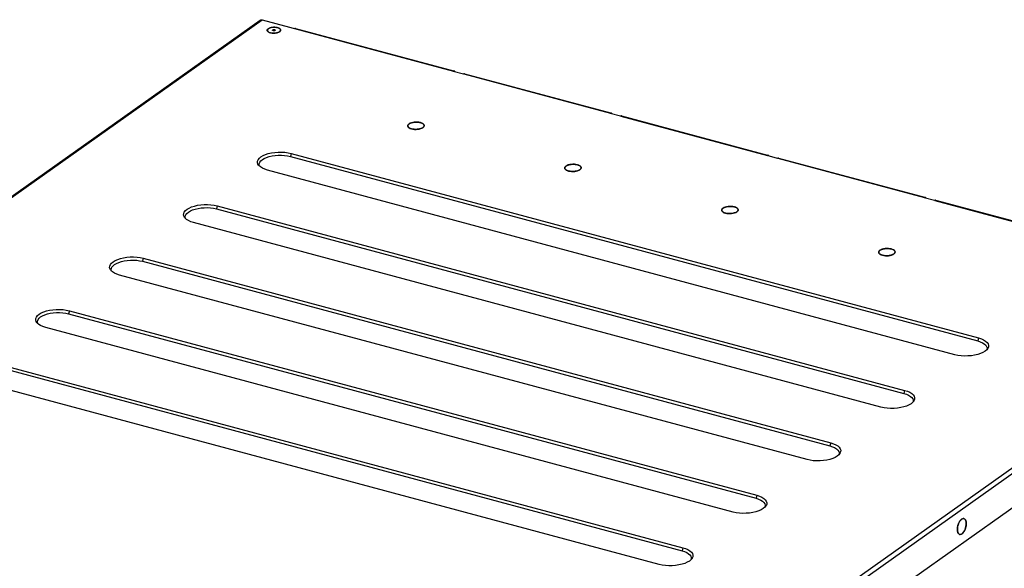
# Model space of a CAD drawing. Header units: millimetres. Extents: x 6 to 414, y 7 to 290.
# Tile 338 of 341: x 128 to 164, y 245 to 265. Entities that reach past the tile are written whole.
import ezdxf

# ---------------------------------------------------------------- set-up
doc = ezdxf.new("R2010")
doc.units = ezdxf.units.MM
doc.header["$LTSCALE"] = 23.1
doc.layers.get('0').update_dxf_attribs({"linetype": 'CONTINUOUS'})
doc.layers.add('02___PRT_ALL_AXES', color=7, linetype='CONTINUOUS')
doc.styles.get("Standard").update_dxf_attribs({"font": 'txt', "width": 0.6})
doc.dimstyles.get("Standard").update_dxf_attribs({"dimtxt": 2.5, "dimasz": 1.8, "dimexe": 0.05, "dimexo": 0.0625, "dimtad": 1, "dimzin": 0, "dimdsep": 46, "dimtxsty": 'Standard', "dimblk": '_FILLED', "dimblk1": '_FILLED', "dimblk2": '_FILLED', "dimcen": 0.09, "dimadec": 0, "dimazin": 0, "dimtol": 1, "dimtp": 0.01, "dimtm": 0.01, "dimtfac": 1, "dimtofl": 0, "dimtmove": 0, "dimatfit": 3, "dimldrblk": '_FILLED', "dimfxl": 0, "dimtolj": 1, "dimtzin": 0, "dimarcsym": 0})

# ---------------------------------------------------------------- blocks, each defined once
blk = doc.blocks.new('_FILLED')
at = {"color": 0, "linetype": 'ByBlock'}
blk.add_solid([(0, 0), (-1, 0.222), (-1, -0.222)], dxfattribs=at)

msp = doc.modelspace()

# ---------------------------------------------------------------- linework, layer by layer
at = {"color": 7, "linetype": 'Continuous'}
for p, q in [((105.156, 242.748), (136.696, 265.118)), ((105.222, 242.758), (136.763, 265.128)), ((136.736, 265.131), (136.763, 265.128)), ((136.763, 265.128), (143.782, 263.244)), ((136.947, 264.74), (136.951, 264.761)), ((136.953, 264.718), (136.947, 264.74)), ((136.951, 264.761), (136.965, 264.782)), ((136.968, 264.697), (136.953, 264.718)), ((136.965, 264.782), (136.987, 264.802)), ((136.982, 264.686), (136.968, 264.697)), ((136.992, 264.679), (136.982, 264.686)), ((137.027, 264.667), (137.04, 264.663)), ((137.04, 264.663), (137.053, 264.658)), ((137.053, 264.658), (137.067, 264.654)), ((137.193, 264.857), (137.242, 264.856)), ((137.341, 264.834), (137.327, 264.838)), ((137.354, 264.668), (137.365, 264.673)), ((137.365, 264.673), (137.368, 264.675)), ((137.371, 264.829), (137.403, 264.813)), ((137.407, 264.69), (137.376, 264.672)), ((137.416, 264.696), (137.407, 264.69)), ((137.431, 264.728), (137.434, 264.735)), ((137.434, 264.735), (137.436, 264.743)), ((137.992, 264.812), (143.785, 263.258)), ((143.782, 263.244), (143.771, 263.237)), ((144.149, 263.135), (143.771, 263.237)), ((144.188, 263.15), (149.54, 261.714)), ((144.16, 263.143), (144.149, 263.135)), ((144.16, 263.143), (149.536, 261.7)), ((149.536, 261.7), (149.525, 261.692)), ((149.903, 261.591), (149.525, 261.692)), ((149.914, 261.599), (149.903, 261.591)), ((149.914, 261.599), (155.291, 260.156)), ((149.942, 261.606), (155.295, 260.169)), ((142.141, 261.304), (142.152, 261.312)), ((142.177, 261.153), (142.164, 261.16)), ((142.192, 261.146), (142.177, 261.153)), ((142.242, 261.129), (142.224, 261.135)), ((142.667, 261.186), (142.656, 261.177)), ((137.827, 260.232), (137.798, 260.12)), ((137.798, 260.12), (163.001, 253.358)), ((137.827, 260.232), (163.03, 253.469)), ((155.291, 260.156), (155.28, 260.148)), ((155.658, 260.047), (155.28, 260.148)), ((155.669, 260.054), (155.658, 260.047)), ((155.669, 260.054), (161.046, 258.612)), ((155.697, 260.061), (161.049, 258.625)), ((136.647, 259.782), (136.63, 259.804)), ((136.702, 259.733), (136.647, 259.782)), ((136.773, 259.688), (136.702, 259.733)), ((136.859, 259.65), (136.773, 259.688)), ((136.96, 259.617), (136.859, 259.65)), ((162.163, 252.854), (136.96, 259.617)), ((147.896, 259.76), (147.907, 259.768)), ((147.932, 259.609), (147.918, 259.616)), ((147.946, 259.602), (147.932, 259.609)), ((147.996, 259.585), (147.979, 259.59)), ((148.422, 259.641), (148.411, 259.633)), ((161.046, 258.612), (161.035, 258.604)), ((161.413, 258.503), (161.035, 258.604)), ((161.424, 258.51), (161.413, 258.503)), ((161.424, 258.51), (173.525, 255.263)), ((161.452, 258.517), (172.328, 255.599)), ((135.117, 258.31), (135.088, 258.198)), ((135.088, 258.198), (160.291, 251.435)), ((135.117, 258.31), (160.32, 251.547)), ((153.65, 258.216), (153.661, 258.224)), ((154.176, 258.097), (154.166, 258.089)), ((133.937, 257.86), (133.92, 257.882)), ((133.992, 257.81), (133.937, 257.86)), ((134.063, 257.766), (133.992, 257.81)), ((134.149, 257.727), (134.063, 257.766)), ((153.686, 258.065), (153.673, 258.072)), ((153.701, 258.058), (153.686, 258.065)), ((153.751, 258.041), (153.733, 258.046)), ((134.25, 257.695), (134.149, 257.727)), ((159.452, 250.932), (134.25, 257.695)), ((159.405, 256.671), (159.416, 256.68)), ((132.407, 256.388), (132.377, 256.276)), ((132.407, 256.388), (157.61, 249.625)), ((159.441, 256.521), (159.428, 256.528)), ((159.456, 256.514), (159.441, 256.521)), ((159.506, 256.497), (159.488, 256.502)), ((159.931, 256.553), (159.92, 256.545)), ((131.227, 255.938), (131.21, 255.96)), ((131.282, 255.888), (131.227, 255.938)), ((132.377, 256.276), (157.58, 249.513)), ((131.353, 255.844), (131.282, 255.888)), ((131.439, 255.805), (131.353, 255.844)), ((131.539, 255.773), (131.439, 255.805)), ((156.742, 249.01), (131.539, 255.773)), ((173.525, 255.263), (141.985, 232.893)), ((173.629, 255.128), (142.088, 232.759)), ((129.697, 254.466), (129.667, 254.354)), ((129.667, 254.354), (154.87, 247.591)), ((129.697, 254.466), (154.9, 247.703)), ((128.517, 254.015), (128.499, 254.038)), ((128.572, 253.966), (128.517, 254.015)), ((128.643, 253.921), (128.572, 253.966)), ((128.729, 253.883), (128.643, 253.921)), ((128.829, 253.851), (128.729, 253.883)), ((154.032, 247.088), (128.829, 253.851)), ((142.172, 231.58), (173.647, 253.903)), ((163.03, 253.469), (163.001, 253.358)), ((163.365, 253.078), (163.328, 253.032)), ((163.268, 252.981), (163.192, 252.936)), ((163.328, 253.032), (163.268, 252.981)), ((126.957, 252.432), (152.16, 245.669)), ((126.986, 252.544), (152.189, 245.781)), ((151.322, 245.166), (126.119, 251.929)), ((160.32, 251.547), (160.291, 251.435)), ((160.558, 251.059), (160.482, 251.013)), ((160.618, 251.11), (160.558, 251.059)), ((160.655, 251.156), (160.618, 251.11)), ((157.61, 249.625), (157.58, 249.513)), ((157.848, 249.137), (157.772, 249.091)), ((157.907, 249.188), (157.848, 249.137)), ((157.945, 249.234), (157.907, 249.188)), ((154.9, 247.703), (154.87, 247.591)), ((155.234, 247.311), (155.197, 247.265)), ((155.138, 247.215), (155.062, 247.169)), ((155.197, 247.265), (155.138, 247.215)), ((162.487, 246.847), (162.493, 246.846)), ((162.56, 246.773), (162.565, 246.758)), ((162.257, 246.521), (162.261, 246.542)), ((162.265, 246.354), (162.261, 246.37)), ((162.27, 246.34), (162.265, 246.354)), ((162.343, 246.265), (162.337, 246.267)), ((152.189, 245.781), (152.16, 245.669)), ((152.428, 245.293), (152.352, 245.247)), ((152.487, 245.343), (152.428, 245.293)), ((152.524, 245.389), (152.487, 245.343))]:
    msp.add_line(p, q, dxfattribs=at)
for points in [[(136.696, 265.118), (136.712, 265.127), (136.736, 265.131)], [(136.963, 264.765), (136.96, 264.757), (136.958, 264.749), (136.957, 264.742), (136.958, 264.734), (136.96, 264.727), (136.963, 264.719)], [(136.973, 264.779), (136.967, 264.772), (136.963, 264.765)], [(136.963, 264.719), (136.967, 264.712), (136.972, 264.705)], [(136.972, 264.705), (136.979, 264.698), (136.987, 264.691), (136.995, 264.685), (137.005, 264.679), (137.016, 264.673), (137.027, 264.667)], [(137.327, 264.838), (137.312, 264.842), (137.297, 264.845), (137.281, 264.848), (137.265, 264.85), (137.249, 264.851), (137.232, 264.852), (137.215, 264.853), (137.198, 264.853), (137.181, 264.852), (137.164, 264.851), (137.147, 264.849), (137.13, 264.847), (137.114, 264.845), (137.098, 264.841), (137.083, 264.838), (137.068, 264.834), (137.054, 264.829), (137.041, 264.824), (137.028, 264.819), (137.016, 264.813), (137.006, 264.807), (136.996, 264.8), (136.987, 264.793), (136.979, 264.786), (136.973, 264.779)], [(136.987, 264.802), (137.018, 264.82), (137.055, 264.835), (137.098, 264.846), (137.145, 264.854), (137.193, 264.857)], [(137.062, 264.65), (137.023, 264.663), (136.992, 264.679)], [(137.201, 264.635), (137.152, 264.636), (137.105, 264.641), (137.062, 264.65)], [(137.067, 264.654), (137.082, 264.65), (137.097, 264.647), (137.113, 264.645), (137.129, 264.642), (137.146, 264.641), (137.163, 264.64), (137.18, 264.639), (137.197, 264.639), (137.214, 264.64), (137.231, 264.641), (137.248, 264.643), (137.264, 264.645), (137.281, 264.648)], [(137.296, 264.646), (137.25, 264.638), (137.201, 264.635)], [(137.242, 264.856), (137.289, 264.851), (137.333, 264.842), (137.371, 264.829)], [(137.281, 264.648), (137.296, 264.651), (137.312, 264.654), (137.326, 264.659)], [(137.376, 264.672), (137.339, 264.657), (137.296, 264.646)], [(137.326, 264.659), (137.341, 264.663), (137.354, 264.668)], [(137.432, 264.773), (137.427, 264.78), (137.422, 264.788), (137.415, 264.794), (137.408, 264.801), (137.399, 264.807), (137.389, 264.814), (137.379, 264.819), (137.367, 264.825), (137.355, 264.83), (137.341, 264.834)], [(137.368, 264.675), (137.378, 264.679), (137.389, 264.686), (137.399, 264.692), (137.407, 264.699), (137.415, 264.706), (137.422, 264.713), (137.427, 264.72), (137.431, 264.728)], [(137.403, 264.813), (137.426, 264.795), (137.442, 264.774), (137.447, 264.753)], [(137.447, 264.753), (137.443, 264.731), (137.43, 264.71), (137.416, 264.696)], [(137.436, 264.758), (137.435, 264.766), (137.432, 264.773)], [(137.436, 264.743), (137.437, 264.75), (137.436, 264.758)], [(137.992, 264.812), (137.978, 264.812), (137.964, 264.805)], [(143.81, 263.251), (143.796, 263.251), (143.782, 263.244)], [(143.834, 263.22), (143.83, 263.233), (143.82, 263.245), (143.81, 263.251)], [(144.188, 263.15), (144.174, 263.15), (144.16, 263.143)], [(149.564, 261.707), (149.551, 261.707), (149.536, 261.7)], [(149.589, 261.675), (149.584, 261.689), (149.575, 261.701), (149.564, 261.707)], [(142.152, 261.312), (142.164, 261.32), (142.178, 261.328), (142.192, 261.335), (142.208, 261.342), (142.225, 261.348), (142.242, 261.354), (142.261, 261.359), (142.28, 261.364), (142.3, 261.368), (142.32, 261.371), (142.341, 261.374), (142.362, 261.376), (142.383, 261.378), (142.405, 261.378), (142.426, 261.378), (142.447, 261.378), (142.468, 261.376), (142.489, 261.374), (142.509, 261.372), (142.529, 261.369), (142.548, 261.365), (142.567, 261.36), (142.584, 261.355), (142.601, 261.349), (142.617, 261.343), (142.631, 261.336), (142.645, 261.329), (142.657, 261.322), (142.668, 261.314), (142.677, 261.305), (142.685, 261.297), (142.692, 261.288), (142.697, 261.279), (142.701, 261.269), (142.703, 261.26), (142.704, 261.252)], [(149.942, 261.606), (149.929, 261.605), (149.914, 261.599)], [(142.104, 261.238), (142.104, 261.239), (142.105, 261.249), (142.107, 261.258), (142.111, 261.268), (142.116, 261.277), (142.123, 261.286), (142.132, 261.295), (142.141, 261.304)], [(142.111, 261.211), (142.107, 261.22), (142.105, 261.23), (142.104, 261.238)], [(142.131, 261.184), (142.123, 261.193), (142.116, 261.202), (142.111, 261.211)], [(142.164, 261.16), (142.152, 261.168), (142.141, 261.176), (142.131, 261.184)], [(142.224, 261.135), (142.207, 261.14), (142.192, 261.146)], [(142.361, 261.112), (142.34, 261.113), (142.319, 261.115), (142.299, 261.118), (142.279, 261.121), (142.26, 261.125), (142.242, 261.129)], [(142.488, 261.118), (142.467, 261.115), (142.446, 261.113), (142.425, 261.112), (142.404, 261.111), (142.382, 261.111), (142.361, 261.112)], [(142.583, 261.141), (142.566, 261.135), (142.547, 261.13), (142.528, 261.126), (142.508, 261.122), (142.488, 261.118)], [(142.656, 261.177), (142.644, 261.169), (142.63, 261.161), (142.616, 261.154), (142.6, 261.147), (142.583, 261.141)], [(142.692, 261.212), (142.685, 261.203), (142.677, 261.194), (142.667, 261.186)], [(142.701, 261.231), (142.697, 261.222), (142.692, 261.212)], [(142.704, 261.252), (142.704, 261.25), (142.703, 261.241), (142.701, 261.231)], [(136.63, 259.804), (136.612, 259.835), (136.595, 259.89), (136.598, 259.946), (136.62, 260.001), (136.662, 260.055), (136.721, 260.105), (136.797, 260.151), (136.888, 260.191), (136.991, 260.225), (137.104, 260.251), (137.225, 260.27), (137.349, 260.279), (137.474, 260.28), (137.598, 260.273), (137.715, 260.257), (137.827, 260.232)], [(136.657, 259.854), (136.678, 259.906), (136.717, 259.956), (136.772, 260.002), (136.842, 260.045), (136.926, 260.082), (137.023, 260.114), (137.129, 260.138), (137.239, 260.155), (137.353, 260.164), (137.47, 260.165), (137.586, 260.158), (137.695, 260.143), (137.798, 260.12)], [(155.319, 260.163), (155.305, 260.163), (155.291, 260.156)], [(155.343, 260.131), (155.339, 260.144), (155.33, 260.157), (155.319, 260.163)], [(155.697, 260.061), (155.684, 260.061), (155.669, 260.054)], [(136.666, 259.765), (136.654, 259.802), (136.657, 259.854)], [(147.859, 259.693), (147.859, 259.695), (147.86, 259.705), (147.862, 259.714), (147.866, 259.724), (147.871, 259.733), (147.878, 259.742), (147.886, 259.751), (147.896, 259.76)], [(147.866, 259.667), (147.862, 259.676), (147.86, 259.686), (147.859, 259.693)], [(147.886, 259.64), (147.878, 259.649), (147.871, 259.658), (147.866, 259.667)], [(147.918, 259.616), (147.906, 259.624), (147.895, 259.632), (147.886, 259.64)], [(147.907, 259.768), (147.919, 259.776), (147.932, 259.784), (147.947, 259.791), (147.963, 259.798), (147.979, 259.804), (147.997, 259.81), (148.016, 259.815), (148.035, 259.82), (148.054, 259.824), (148.075, 259.827), (148.096, 259.83), (148.117, 259.832), (148.138, 259.833), (148.159, 259.834), (148.181, 259.834), (148.202, 259.834), (148.223, 259.832), (148.244, 259.83), (148.264, 259.828), (148.284, 259.824), (148.303, 259.82), (148.321, 259.816), (148.339, 259.811), (148.356, 259.805), (148.371, 259.799), (148.386, 259.792), (148.399, 259.785), (148.411, 259.777), (148.422, 259.769), (148.432, 259.761), (148.44, 259.752), (148.447, 259.743), (148.452, 259.734), (148.456, 259.725), (148.458, 259.716), (148.459, 259.708)], [(147.979, 259.59), (147.962, 259.596), (147.946, 259.602)], [(148.116, 259.568), (148.095, 259.569), (148.074, 259.571), (148.053, 259.574), (148.034, 259.577), (148.015, 259.581), (147.996, 259.585)], [(148.243, 259.574), (148.222, 259.571), (148.201, 259.569), (148.18, 259.568), (148.158, 259.567), (148.137, 259.567), (148.116, 259.568)], [(148.338, 259.597), (148.321, 259.591), (148.302, 259.586), (148.283, 259.581), (148.263, 259.577), (148.243, 259.574)], [(148.411, 259.633), (148.399, 259.625), (148.385, 259.617), (148.371, 259.61), (148.355, 259.603), (148.338, 259.597)], [(148.446, 259.668), (148.44, 259.659), (148.431, 259.65), (148.422, 259.641)], [(148.456, 259.687), (148.452, 259.678), (148.446, 259.668)], [(148.459, 259.708), (148.459, 259.706), (148.458, 259.696), (148.456, 259.687)], [(161.074, 258.619), (161.06, 258.618), (161.046, 258.612)], [(161.098, 258.587), (161.094, 258.6), (161.084, 258.612), (161.074, 258.619)], [(161.452, 258.517), (161.438, 258.517), (161.424, 258.51)], [(133.92, 257.882), (133.901, 257.913), (133.885, 257.968), (133.888, 258.024), (133.91, 258.079), (133.952, 258.133), (134.011, 258.183), (134.087, 258.229), (134.178, 258.269), (134.281, 258.303), (134.394, 258.329), (134.515, 258.347), (134.639, 258.357), (134.764, 258.358), (134.888, 258.351), (135.005, 258.335), (135.117, 258.31)], [(133.947, 257.932), (133.968, 257.984), (134.007, 258.034), (134.062, 258.08), (134.132, 258.123), (134.216, 258.16), (134.313, 258.192), (134.419, 258.216), (134.529, 258.233), (134.643, 258.242), (134.76, 258.243), (134.876, 258.236), (134.984, 258.221), (135.088, 258.198)], [(153.614, 258.149), (153.614, 258.151), (153.614, 258.16), (153.617, 258.17), (153.621, 258.179), (153.626, 258.189), (153.633, 258.198), (153.641, 258.207), (153.65, 258.216)], [(153.62, 258.123), (153.617, 258.132), (153.614, 258.141), (153.614, 258.149)], [(153.64, 258.096), (153.632, 258.105), (153.626, 258.114), (153.62, 258.123)], [(153.661, 258.224), (153.674, 258.232), (153.687, 258.24), (153.702, 258.247), (153.717, 258.254), (153.734, 258.26), (153.752, 258.266), (153.77, 258.271), (153.789, 258.276), (153.809, 258.28), (153.829, 258.283), (153.85, 258.286), (153.871, 258.288), (153.893, 258.289), (153.914, 258.29), (153.935, 258.29), (153.957, 258.289), (153.978, 258.288), (153.998, 258.286), (154.019, 258.283), (154.039, 258.28), (154.058, 258.276), (154.076, 258.272), (154.094, 258.267), (154.11, 258.261), (154.126, 258.255), (154.14, 258.248), (154.154, 258.241), (154.166, 258.233), (154.177, 258.225), (154.187, 258.217), (154.195, 258.208), (154.201, 258.199), (154.207, 258.19), (154.21, 258.181), (154.213, 258.171), (154.213, 258.163)], [(154.201, 258.124), (154.194, 258.115), (154.186, 258.106), (154.176, 258.097)], [(154.21, 258.143), (154.206, 258.133), (154.201, 258.124)], [(154.213, 258.163), (154.213, 258.162), (154.213, 258.152), (154.21, 258.143)], [(133.956, 257.843), (133.944, 257.88), (133.947, 257.932)], [(153.673, 258.072), (153.661, 258.08), (153.65, 258.088), (153.64, 258.096)], [(153.733, 258.046), (153.717, 258.052), (153.701, 258.058)], [(153.87, 258.023), (153.849, 258.025), (153.828, 258.027), (153.808, 258.029), (153.788, 258.033), (153.769, 258.037), (153.751, 258.041)], [(153.997, 258.03), (153.977, 258.027), (153.956, 258.025), (153.934, 258.024), (153.913, 258.023), (153.892, 258.023), (153.87, 258.023)], [(154.093, 258.053), (154.075, 258.047), (154.057, 258.042), (154.038, 258.037), (154.018, 258.033), (153.997, 258.03)], [(154.166, 258.089), (154.153, 258.081), (154.14, 258.073), (154.125, 258.066), (154.109, 258.059), (154.093, 258.053)], [(159.368, 256.605), (159.368, 256.607), (159.369, 256.616), (159.371, 256.626), (159.375, 256.635), (159.381, 256.645), (159.387, 256.654), (159.396, 256.663), (159.405, 256.671)], [(159.416, 256.68), (159.428, 256.688), (159.442, 256.696), (159.456, 256.703), (159.472, 256.71), (159.489, 256.716), (159.506, 256.722), (159.525, 256.727), (159.544, 256.731), (159.564, 256.735), (159.584, 256.739), (159.605, 256.742), (159.626, 256.744), (159.647, 256.745), (159.669, 256.746), (159.69, 256.746), (159.711, 256.745), (159.732, 256.744), (159.753, 256.742), (159.773, 256.739), (159.793, 256.736), (159.812, 256.732), (159.831, 256.728), (159.848, 256.722), (159.865, 256.717), (159.881, 256.711), (159.895, 256.704), (159.909, 256.697), (159.921, 256.689), (159.932, 256.681), (159.941, 256.673), (159.949, 256.664), (159.956, 256.655), (159.961, 256.646), (159.965, 256.637), (159.967, 256.627), (159.968, 256.619)], [(131.21, 255.96), (131.191, 255.99), (131.174, 256.046), (131.178, 256.101), (131.2, 256.157), (131.242, 256.21), (131.301, 256.261), (131.377, 256.307), (131.468, 256.347), (131.571, 256.381), (131.684, 256.407), (131.804, 256.425), (131.929, 256.435), (132.054, 256.436), (132.178, 256.429), (132.295, 256.413), (132.407, 256.388)], [(131.237, 256.01), (131.258, 256.062), (131.297, 256.112), (131.352, 256.158), (131.422, 256.201), (131.506, 256.238), (131.603, 256.269), (131.709, 256.294), (131.819, 256.311), (131.933, 256.32), (132.05, 256.321), (132.166, 256.314), (132.274, 256.299), (132.377, 256.276)], [(159.375, 256.578), (159.371, 256.588), (159.369, 256.597), (159.368, 256.605)], [(159.395, 256.552), (159.387, 256.56), (159.38, 256.569), (159.375, 256.578)], [(159.428, 256.528), (159.416, 256.535), (159.405, 256.543), (159.395, 256.552)], [(159.488, 256.502), (159.471, 256.508), (159.456, 256.514)], [(159.625, 256.479), (159.604, 256.481), (159.583, 256.482), (159.563, 256.485), (159.543, 256.488), (159.524, 256.492), (159.506, 256.497)], [(159.752, 256.486), (159.731, 256.483), (159.71, 256.481), (159.689, 256.479), (159.668, 256.479), (159.646, 256.479), (159.625, 256.479)], [(159.847, 256.509), (159.83, 256.503), (159.811, 256.498), (159.792, 256.493), (159.772, 256.489), (159.752, 256.486)], [(159.92, 256.545), (159.908, 256.537), (159.894, 256.529), (159.88, 256.522), (159.864, 256.515), (159.847, 256.509)], [(159.956, 256.58), (159.949, 256.571), (159.941, 256.562), (159.931, 256.553)], [(159.965, 256.599), (159.961, 256.589), (159.956, 256.58)], [(159.968, 256.619), (159.968, 256.618), (159.967, 256.608), (159.965, 256.599)], [(131.245, 255.921), (131.234, 255.958), (131.237, 256.01)], [(128.499, 254.038), (128.481, 254.068), (128.464, 254.123), (128.467, 254.179), (128.49, 254.235), (128.531, 254.288), (128.591, 254.339), (128.667, 254.384), (128.758, 254.425), (128.861, 254.458), (128.974, 254.485), (129.094, 254.503), (129.219, 254.513), (129.344, 254.514), (129.468, 254.506), (129.585, 254.49), (129.697, 254.466)], [(128.527, 254.088), (128.548, 254.14), (128.587, 254.19), (128.641, 254.236), (128.712, 254.278), (128.796, 254.316), (128.893, 254.347), (128.998, 254.372), (129.109, 254.389), (129.223, 254.398), (129.34, 254.399), (129.456, 254.392), (129.564, 254.377), (129.667, 254.354)], [(128.535, 253.999), (128.524, 254.036), (128.527, 254.088)], [(163.03, 253.469), (163.131, 253.437), (163.216, 253.399), (163.288, 253.354), (163.342, 253.305), (163.378, 253.252), (163.395, 253.197), (163.392, 253.141), (163.369, 253.085), (163.365, 253.078)], [(163.001, 253.358), (163.094, 253.328), (163.173, 253.292), (163.24, 253.25), (163.291, 253.204), (163.324, 253.156), (163.339, 253.105), (163.336, 253.053), (163.328, 253.032)], [(163.192, 252.936), (163.101, 252.895), (162.998, 252.862), (162.885, 252.835), (162.765, 252.817), (162.64, 252.807), (162.515, 252.806), (162.391, 252.814), (162.275, 252.83), (162.163, 252.854)], [(160.291, 251.435), (160.384, 251.406), (160.463, 251.37), (160.53, 251.328), (160.581, 251.282), (160.614, 251.234), (160.629, 251.183), (160.626, 251.131), (160.618, 251.11)], [(160.32, 251.547), (160.421, 251.515), (160.506, 251.476), (160.577, 251.432), (160.632, 251.382), (160.668, 251.33), (160.685, 251.275), (160.682, 251.219), (160.659, 251.163), (160.655, 251.156)], [(160.482, 251.013), (160.391, 250.973), (160.288, 250.939), (160.175, 250.913), (160.055, 250.895), (159.93, 250.885), (159.805, 250.884), (159.681, 250.891), (159.564, 250.908), (159.452, 250.932)], [(157.58, 249.513), (157.674, 249.483), (157.753, 249.448), (157.82, 249.406), (157.871, 249.36), (157.904, 249.311), (157.919, 249.261), (157.916, 249.209), (157.908, 249.188)], [(157.61, 249.625), (157.71, 249.593), (157.796, 249.554), (157.867, 249.51), (157.922, 249.46), (157.958, 249.407), (157.975, 249.352), (157.971, 249.296), (157.949, 249.241), (157.945, 249.234)], [(157.772, 249.091), (157.681, 249.051), (157.578, 249.017), (157.465, 248.991), (157.345, 248.973), (157.22, 248.963), (157.095, 248.962), (156.971, 248.969), (156.854, 248.985), (156.742, 249.01)], [(154.9, 247.703), (155, 247.67), (155.086, 247.632), (155.157, 247.587), (155.212, 247.538), (155.248, 247.485), (155.264, 247.43), (155.261, 247.374), (155.239, 247.319), (155.234, 247.311)], [(154.87, 247.591), (154.963, 247.561), (155.043, 247.526), (155.109, 247.484), (155.161, 247.438), (155.194, 247.389), (155.209, 247.339), (155.206, 247.287), (155.198, 247.266)], [(155.062, 247.169), (154.971, 247.129), (154.868, 247.095), (154.755, 247.069), (154.634, 247.05), (154.51, 247.041), (154.385, 247.04), (154.261, 247.047), (154.144, 247.063), (154.032, 247.088)], [(162.261, 246.542), (162.265, 246.563), (162.269, 246.584), (162.275, 246.604), (162.281, 246.625), (162.288, 246.645)], [(162.288, 246.645), (162.296, 246.665), (162.304, 246.684), (162.313, 246.702), (162.322, 246.72), (162.332, 246.737), (162.342, 246.753)], [(162.342, 246.753), (162.352, 246.768), (162.363, 246.781), (162.374, 246.794), (162.386, 246.806), (162.397, 246.816), (162.409, 246.825)], [(162.409, 246.825), (162.42, 246.832), (162.432, 246.839), (162.443, 246.843)], [(162.575, 246.612), (162.573, 246.591), (162.57, 246.57), (162.566, 246.55), (162.561, 246.529), (162.555, 246.508), (162.549, 246.488), (162.542, 246.468), (162.535, 246.448), (162.526, 246.429), (162.518, 246.41), (162.508, 246.393), (162.499, 246.376), (162.488, 246.36), (162.478, 246.345), (162.467, 246.331), (162.456, 246.318), (162.445, 246.307), (162.433, 246.297), (162.421, 246.288)], [(162.443, 246.843), (162.455, 246.846), (162.466, 246.848)], [(162.466, 246.848), (162.477, 246.848), (162.487, 246.847)], [(162.493, 246.846), (162.498, 246.845), (162.507, 246.84), (162.517, 246.835), (162.526, 246.828), (162.534, 246.819), (162.541, 246.81), (162.548, 246.798), (162.555, 246.786), (162.56, 246.773)], [(162.565, 246.758), (162.569, 246.743), (162.573, 246.726), (162.575, 246.709), (162.577, 246.69), (162.578, 246.672), (162.578, 246.652), (162.577, 246.632), (162.575, 246.612)], [(162.252, 246.441), (162.252, 246.46), (162.253, 246.48), (162.255, 246.501), (162.257, 246.521)], [(162.261, 246.37), (162.258, 246.386), (162.255, 246.404), (162.253, 246.422), (162.252, 246.441)], [(162.305, 246.285), (162.296, 246.293), (162.289, 246.303), (162.282, 246.314), (162.275, 246.326), (162.27, 246.34)], [(162.337, 246.267), (162.333, 246.268), (162.323, 246.272), (162.313, 246.278), (162.305, 246.285)], [(162.421, 246.288), (162.41, 246.28), (162.398, 246.274), (162.387, 246.269), (162.375, 246.266), (162.364, 246.264), (162.353, 246.264), (162.343, 246.265)], [(152.16, 245.669), (152.253, 245.639), (152.333, 245.604), (152.399, 245.562), (152.45, 245.516), (152.483, 245.467), (152.499, 245.417), (152.496, 245.364), (152.488, 245.344)], [(152.189, 245.781), (152.29, 245.748), (152.376, 245.71), (152.447, 245.665), (152.502, 245.616), (152.537, 245.563), (152.554, 245.508), (152.551, 245.452), (152.529, 245.397), (152.524, 245.389)], [(152.352, 245.247), (152.261, 245.207), (152.158, 245.173), (152.045, 245.147), (151.924, 245.128), (151.8, 245.118), (151.675, 245.117), (151.551, 245.125), (151.434, 245.141), (151.322, 245.166)]]:
    msp.add_lwpolyline(points, dxfattribs=at)
at = {"layer": '02___PRT_ALL_AXES', "color": 7, "linetype": 'Continuous'}
for p, q in [((142.341, 261.374), (142.285, 261.365)), ((142.104, 261.238), (142.111, 261.211)), ((142.152, 261.312), (142.125, 261.288)), ((142.656, 261.177), (142.683, 261.201)), ((142.697, 261.279), (142.679, 261.303)), ((142.683, 261.201), (142.699, 261.226)), ((142.704, 261.252), (142.697, 261.278)), ((142.699, 261.226), (142.704, 261.252)), ((147.859, 259.693), (147.866, 259.667)), ((147.907, 259.768), (147.88, 259.744)), ((148.096, 259.83), (148.04, 259.821)), ((148.411, 259.633), (148.438, 259.657)), ((148.452, 259.734), (148.434, 259.759)), ((148.438, 259.657), (148.454, 259.682)), ((148.459, 259.708), (148.452, 259.734)), ((148.454, 259.682), (148.459, 259.708)), ((153.614, 258.149), (153.62, 258.123)), ((153.661, 258.224), (153.634, 258.2)), ((153.85, 258.286), (153.794, 258.277)), ((154.166, 258.089), (154.193, 258.113)), ((154.207, 258.19), (154.189, 258.215)), ((154.193, 258.113), (154.209, 258.138)), ((154.213, 258.163), (154.207, 258.19)), ((154.209, 258.138), (154.213, 258.163)), ((159.416, 256.68), (159.389, 256.656)), ((159.605, 256.742), (159.549, 256.732)), ((159.961, 256.646), (159.943, 256.67)), ((159.368, 256.605), (159.375, 256.578)), ((159.92, 256.545), (159.947, 256.569)), ((159.947, 256.569), (159.963, 256.594)), ((159.968, 256.619), (159.961, 256.646)), ((159.963, 256.594), (159.968, 256.619)), ((162.347, 246.76), (162.32, 246.715)), ((162.493, 246.846), (162.471, 246.849)), ((162.5, 246.843), (162.493, 246.846)), ((162.526, 246.828), (162.5, 246.843)), ((162.568, 246.56), (162.576, 246.616)), ((162.576, 246.616), (162.578, 246.672)), ((162.33, 246.269), (162.337, 246.267)), ((162.483, 246.352), (162.511, 246.397))]:
    msp.add_line(p, q, dxfattribs=at)
for points in [[(137.147, 264.745), (137.147, 264.746), (137.148, 264.748), (137.148, 264.75), (137.149, 264.752), (137.151, 264.754), (137.153, 264.756), (137.155, 264.757)], [(137.163, 264.729), (137.16, 264.731), (137.157, 264.732), (137.154, 264.734), (137.152, 264.736), (137.15, 264.738), (137.149, 264.739), (137.148, 264.741), (137.147, 264.744), (137.147, 264.745)], [(137.155, 264.757), (137.158, 264.759), (137.161, 264.761), (137.164, 264.762), (137.168, 264.764), (137.172, 264.765), (137.176, 264.766), (137.18, 264.767), (137.184, 264.767), (137.189, 264.768), (137.194, 264.768), (137.198, 264.768), (137.203, 264.768), (137.207, 264.768), (137.212, 264.768), (137.216, 264.767), (137.22, 264.766), (137.224, 264.765), (137.228, 264.764), (137.232, 264.763), (137.235, 264.761), (137.238, 264.76), (137.24, 264.758), (137.242, 264.757), (137.244, 264.755), (137.246, 264.753), (137.247, 264.751), (137.247, 264.749), (137.247, 264.747)], [(137.234, 264.731), (137.23, 264.73), (137.227, 264.729), (137.223, 264.727), (137.219, 264.726), (137.214, 264.726), (137.21, 264.725), (137.205, 264.724), (137.201, 264.724), (137.196, 264.724), (137.192, 264.724), (137.187, 264.724), (137.183, 264.725), (137.178, 264.725), (137.174, 264.726), (137.17, 264.727), (137.166, 264.728), (137.163, 264.729)], [(137.239, 264.735), (137.237, 264.733), (137.234, 264.731)], [(137.247, 264.747), (137.247, 264.747), (137.247, 264.745), (137.246, 264.743), (137.245, 264.741), (137.243, 264.739), (137.242, 264.737), (137.239, 264.735)], [(142.285, 261.365), (142.234, 261.351), (142.19, 261.334), (142.152, 261.312)], [(142.514, 261.371), (142.458, 261.377), (142.399, 261.378), (142.341, 261.374)], [(142.679, 261.303), (142.651, 261.325), (142.613, 261.345), (142.567, 261.36), (142.514, 261.371)], [(142.125, 261.288), (142.109, 261.263), (142.104, 261.238)], [(142.111, 261.211), (142.129, 261.186), (142.157, 261.164), (142.196, 261.145)], [(142.196, 261.145), (142.242, 261.129), (142.294, 261.119)], [(142.294, 261.119), (142.35, 261.112), (142.409, 261.111), (142.467, 261.115), (142.523, 261.125), (142.575, 261.138)], [(142.575, 261.138), (142.619, 261.156), (142.656, 261.177)], [(147.88, 259.744), (147.864, 259.719), (147.859, 259.693)], [(147.866, 259.667), (147.884, 259.642), (147.912, 259.62), (147.95, 259.601)], [(148.04, 259.821), (147.988, 259.807), (147.944, 259.79), (147.907, 259.768)], [(147.95, 259.601), (147.996, 259.585), (148.049, 259.574)], [(148.049, 259.574), (148.105, 259.568), (148.164, 259.567), (148.222, 259.571), (148.278, 259.58), (148.329, 259.594)], [(148.269, 259.827), (148.213, 259.833), (148.154, 259.834), (148.096, 259.83)], [(148.434, 259.759), (148.405, 259.781), (148.367, 259.8), (148.321, 259.816), (148.269, 259.827)], [(148.329, 259.594), (148.373, 259.611), (148.411, 259.633)], [(153.634, 258.2), (153.618, 258.175), (153.614, 258.149)], [(153.62, 258.123), (153.638, 258.098), (153.667, 258.076), (153.705, 258.057)], [(153.794, 258.277), (153.743, 258.263), (153.699, 258.246), (153.661, 258.224)], [(154.024, 258.283), (153.967, 258.289), (153.909, 258.29), (153.85, 258.286)], [(154.189, 258.215), (154.16, 258.237), (154.122, 258.256), (154.076, 258.272), (154.024, 258.283)], [(153.705, 258.057), (153.751, 258.041), (153.803, 258.03)], [(153.803, 258.03), (153.86, 258.024), (153.918, 258.023), (153.977, 258.027), (154.033, 258.036), (154.084, 258.05)], [(154.084, 258.05), (154.128, 258.067), (154.166, 258.089)], [(159.389, 256.656), (159.373, 256.631), (159.368, 256.605)], [(159.549, 256.732), (159.498, 256.719), (159.454, 256.701), (159.416, 256.68)], [(159.778, 256.738), (159.722, 256.745), (159.663, 256.746), (159.605, 256.742)], [(159.943, 256.67), (159.915, 256.693), (159.877, 256.712), (159.831, 256.728), (159.778, 256.738)], [(159.375, 256.578), (159.393, 256.554), (159.421, 256.532), (159.46, 256.512)], [(159.46, 256.512), (159.506, 256.497), (159.558, 256.486)], [(159.558, 256.486), (159.614, 256.48), (159.673, 256.479), (159.731, 256.483), (159.787, 256.492), (159.839, 256.506)], [(159.839, 256.506), (159.883, 256.523), (159.92, 256.545)], [(162.32, 246.715), (162.296, 246.665), (162.276, 246.61), (162.262, 246.552), (162.255, 246.497), (162.252, 246.441)], [(162.471, 246.849), (162.441, 246.842), (162.409, 246.825), (162.377, 246.797), (162.347, 246.76)], [(162.511, 246.397), (162.535, 246.448), (162.554, 246.503), (162.568, 246.56)], [(162.563, 246.766), (162.547, 246.801), (162.526, 246.828)], [(162.578, 246.672), (162.573, 246.723), (162.563, 246.766)], [(162.252, 246.441), (162.257, 246.39), (162.267, 246.347), (162.283, 246.311)], [(162.283, 246.311), (162.305, 246.285), (162.33, 246.269)], [(162.337, 246.267), (162.359, 246.264), (162.39, 246.271), (162.421, 246.288)], [(162.421, 246.288), (162.453, 246.315), (162.483, 246.352)]]:
    msp.add_lwpolyline(points, dxfattribs=at)

# ---------------------------------------------------------------- leaders
at = {"color": 2, "linetype": 'Continuous'}
msp.add_leader([(157.667, 223.334), (202.979, 251.707)], dimstyle='Standard', override={"dimtad": 0}, dxfattribs=at)

doc.saveas('drawing.dxf')
